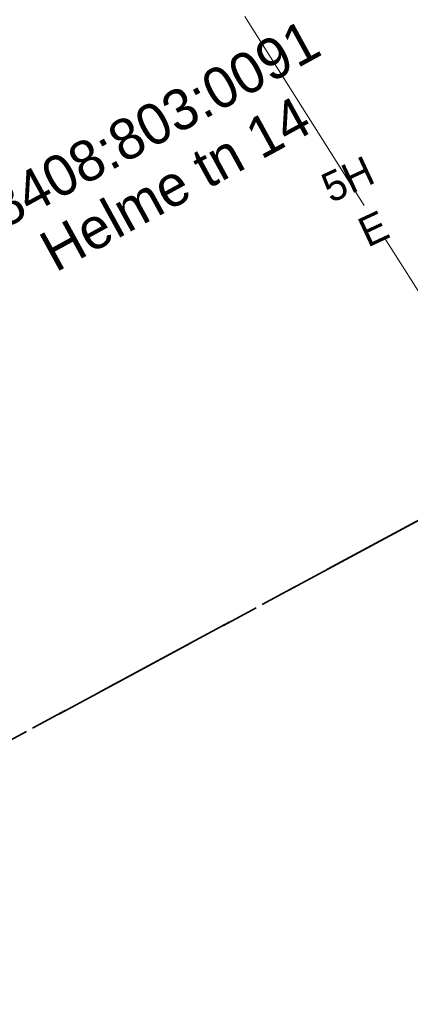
# Model space of a CAD drawing. Header units: metres. Extents: x 538891 to 1080079, y 6588829 to 13178720.
# Tile 295 of 656: x 539854 to 539864, y 6589086 to 6589113. Entities that reach past the tile are written whole.
import ezdxf

# ---------------------------------------------------------------- set-up
doc = ezdxf.new("R2010")
doc.units = ezdxf.units.M
doc.header["$LTSCALE"] = 0.4
doc.linetypes.add('KATASTRIPIIR', pattern=[17.5, 10, -2.5, 2.5, -2.5])
doc.linetypes.add('TOOPIIR', pattern=[17.5, 15, -2.5])
doc.layers.add('GEO', color=7, linetype='Continuous')
doc.styles.add('HK Explorer Book', font='txt')

msp = doc.modelspace()

# ---------------------------------------------------------------- linework, layer by layer
at = {"layer": 'GEO', "color": 35, "linetype": 'KATASTRIPIIR', "lineweight": 35, "true_color": 0xb1703a, "flags": 128}
for points in [[(539661.86, 6589354.25), (539689.49, 6589347.26), (539722.4, 6589286.16), (539729.44, 6589289.96), (539761.7, 6589230.09), (539803.95, 6589252.85), (539808.69, 6589244.05), (539810.06, 6589241.52), (539805.66, 6589239.15), (539809.92, 6589231.22), (539814.33, 6589233.6), (539846.63, 6589173.62), (539831.51, 6589165.47), (539793.57, 6589235.9), (539759.39, 6589217.49), (539797.33, 6589147.06), (539804.37, 6589150.85), (539839.31, 6589086), (539881.52, 6589108.74), (539887.49, 6589097.77), (539826.75, 6589065.04), (539805.41, 6589104.66), (539798.37, 6589100.86), (539782.17, 6589130.94), (539736.15, 6589216.34), (539743.21, 6589220.13), (539720.91, 6589261.51), (539713.87, 6589257.71), (539697.67, 6589287.79), (539661.86, 6589354.25)], [(539804.37, 6589150.85), (539831.51, 6589165.47), (539846.63, 6589173.62), (539881.52, 6589108.74), (539839.31, 6589086), (539804.37, 6589150.85)]]:
    msp.add_lwpolyline(points, dxfattribs=at)
at = {"layer": 'GEO', "color": 8, "linetype": 'TOOPIIR', "lineweight": 9, "true_color": 0x7d7d7d, "flags": 128}
msp.add_lwpolyline([(540009.728, 6589274.9396), (540007.9291, 6589283.6289), (539999.961, 6589296.693), (539999.0028, 6589310.4914), (539982.048, 6589315.103), (539968.23, 6589319.624), (539923.0062, 6589331.3898), (539909.1598, 6589323.7597), (539879.4137, 6589305.7855), (539866.718, 6589299.632), (539825.489, 6589273.6106), (539801.0362, 6589257.5566), (539784.2601, 6589247.5892), (539791.917, 6589237.292), (539811.1602, 6589201.8497), (539830.4327, 6589165.9875), (539829.9209, 6589164.7033), (539851.006, 6589125.569), (539858.994, 6589114.02), (539868.46, 6589099.0162), (539872.4814, 6589092.3517), (539891.371, 6589065.8965), (539936.7409, 6588993.1706), (540012.911, 6589042.2881), (540056.8358, 6589068.4128), (540079.5427, 6589082.4151), (540055.254, 6589125.2135), (540035.056, 6589162.5293), (540031.7637, 6589169.1877), (540025.659, 6589166.0347), (540017.2916, 6589182.4141), (540021.5537, 6589185.0254), (540011.9445, 6589204.4642), (539991.9088, 6589243.8962), (540003.1152, 6589249.6375), (540014.0907, 6589246.6002), (540015.6053, 6589252.8138), (540016.6856, 6589258.0436), (540013.746, 6589258.7749), (540014.554, 6589261.666), (540015.7891, 6589267.0477), (540013.1293, 6589268.0319), (540010.9042, 6589270.1926)], close=True, dxfattribs=at)

# ---------------------------------------------------------------- texts
at = {"layer": 'GEO', "color": 35, "true_color": 0xb1703a, "char_height": 1.1, "attachment_point": 2, "rotation": 28.7554, "line_spacing_factor": 0.25, "style": 'HK Explorer Book'}
for s, insert in [('78408:803:0091', (539856.5696, 6589110.3959)), ('Helme tn 14', (539857.506, 6589108.9825))]:
    msp.add_mtext(s, dxfattribs=dict(at, insert=insert))
at = {"layer": 'GEO', "color": 8, "true_color": 0x7d7d7d, "char_height": 0.8, "attachment_point": 1, "rotation": 25.00506, "line_spacing_factor": 0.25, "style": 'HK Explorer Book'}
for s, insert in [('5H', (539861.6132, 6589108.6979)), ('E', (539862.6002, 6589107.5087))]:
    msp.add_mtext(s, dxfattribs=dict(at, insert=insert))

doc.saveas('drawing.dxf')
